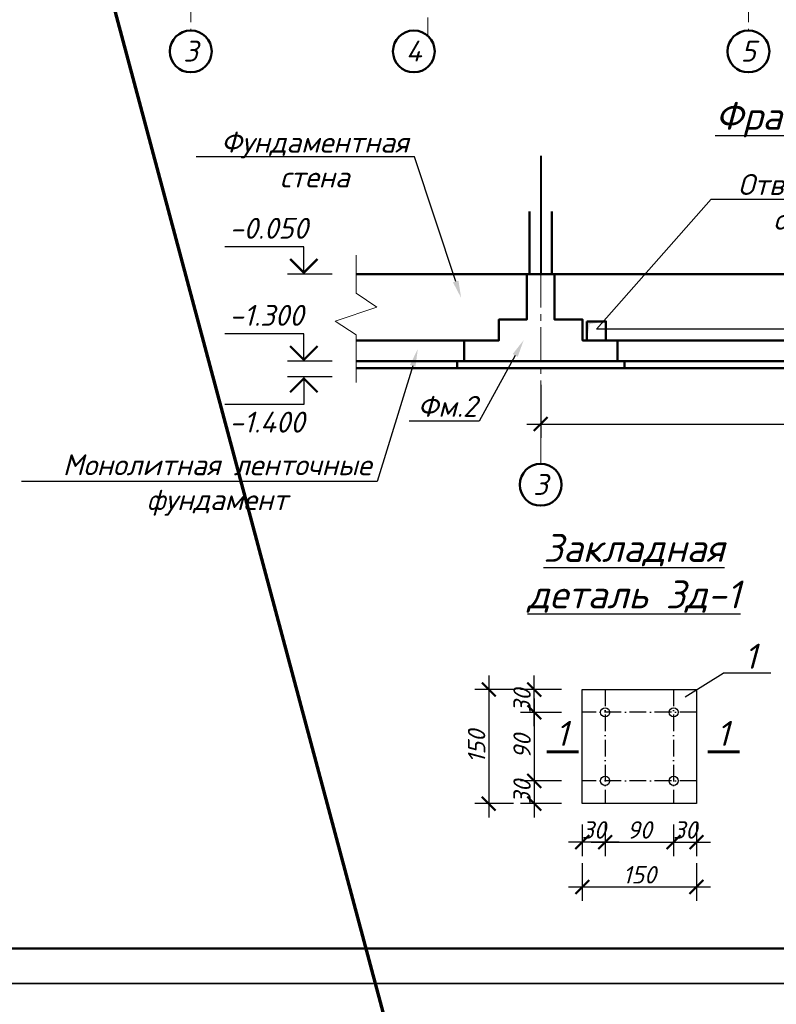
# Model space of a CAD drawing. Header units: millimetres. Extents: x 2063114 to 14983986, y -126020516 to 213791.
# Tile 628 of 656: x 2334465 to 2345319, y -26210 to -12077. Entities that reach past the tile are written whole.
import ezdxf
from ezdxf import colors
from ezdxf.entities.mleader import LeaderData, LeaderLine
from ezdxf.math import Vec2, Vec3

# ---------------------------------------------------------------- set-up
doc = ezdxf.new("R2010")
doc.units = ezdxf.units.MM
doc.linetypes.add('ACAD_ISO10W100', pattern=[18, 12, -3, 0, -3])
doc.linetypes.add('осевая', pattern=[50.8, 31.75, -6.35, 6.35, -6.35])
doc.layers.get('Defpoints').update_dxf_attribs({"color": 6, "lineweight": 35})
for name, color, linetype, lineweight in [('_0', 7, 'Continuous', 20), ('план', 7, 'Continuous', 20), ('сплошная_толстая', 7, 'Continuous', 50)]:
    doc.layers.add(name, color=color, linetype=linetype, lineweight=lineweight)
doc.layers.add('пунктир', color=1, linetype='ACAD_ISO10W100')
doc.layers.add('Размеры', color=28, linetype='Continuous')
doc.styles.add('GOST 2.304', font='isocpeur.ttf', dxfattribs={"oblique": 15})
doc.styles.add('V@ler@Live', font='isocpeui.ttf')
doc.dimstyles.new('Standard 2304', dxfattribs={"dimtxt": 250, "dimasz": 200, "dimexe": 200, "dimexo": 300, "dimgap": 50, "dimtad": 1, "dimdec": 0, "dimzin": 0, "dimdsep": 46, "dimtxsty": 'GOST 2.304', "dimblk": 'ARCHTICK', "dimcen": 10, "dimdle": 200, "dimclrd": 256, "dimclre": 256, "dimclrt": 256, "dimadec": 0, "dimazin": 0, "dimtfac": 1, "dimtdec": 0, "dimtofl": 0, "dimtmove": 0, "dimatfit": 3, "dimldrblk": 'ARCHTICK', "dimfxl": 1, "dimtolj": 1, "dimtzin": 0, "dimlwd": -1, "dimarcsym": 0})

# ---------------------------------------------------------------- blocks, each defined once
blk = doc.blocks.new('_ArchTick')
at = {"color": 0, "linetype": 'ByBlock', "const_width": 0.15}
blk.add_lwpolyline([(-0.5, -0.5), (0.5, 0.5)], dxfattribs=at)
blk = doc.blocks.new('*D3636')
at = {"layer": 'Defpoints', "color": 0, "transparency": 16777216}
for p in [(2342536, -23329), (2342863, -23329), (2342536, -23882)]:
    blk.add_point(p, dxfattribs=at)
at = {"layer": 'Размеры', "color": 5, "lineweight": -2, "transparency": 16777216}
for p, q in [((2342536, -23629), (2342536, -24082)), ((2342863, -23629), (2342863, -24082))]:
    blk.add_line(p, q, dxfattribs=at)
at = {"layer": 'Размеры', "color": 5, "transparency": 16777216}
blk.add_line((2343063, -23882), (2342336, -23882), dxfattribs=at)
at = {"layer": 'Размеры', "color": 5, "transparency": 16777216, "xscale": 200, "yscale": 200, "zscale": 200, "rotation": 180}
blk.add_blockref('_ArchTick', (2342536, -23882), dxfattribs=at)
at = {"layer": 'Размеры', "color": 5, "transparency": 16777216, "xscale": 200, "yscale": 200, "zscale": 200}
blk.add_blockref('_ArchTick', (2342863, -23882), dxfattribs=at)
at = {"layer": 'Размеры', "color": 5, "transparency": 16777216, "insert": (2342699, -23707), "char_height": 250, "attachment_point": 5, "style": 'GOST 2.304'}
blk.add_mtext('\\A1;30', dxfattribs=at)
blk = doc.blocks.new('*D3637')
at = {"layer": 'Defpoints', "color": 0, "transparency": 16777216}
for p in [(2342863, -23329), (2343846, -23329), (2343846, -23882)]:
    blk.add_point(p, dxfattribs=at)
at = {"layer": 'Размеры', "color": 5, "lineweight": -2, "transparency": 16777216}
for p, q in [((2342863, -23629), (2342863, -24082)), ((2343846, -23629), (2343846, -24082))]:
    blk.add_line(p, q, dxfattribs=at)
at = {"layer": 'Размеры', "color": 5, "transparency": 16777216}
blk.add_line((2342663, -23882), (2344046, -23882), dxfattribs=at)
at = {"layer": 'Размеры', "color": 5, "transparency": 16777216, "xscale": 200, "yscale": 200, "zscale": 200, "rotation": 180}
blk.add_blockref('_ArchTick', (2342863, -23882), dxfattribs=at)
at = {"layer": 'Размеры', "color": 5, "transparency": 16777216, "xscale": 200, "yscale": 200, "zscale": 200}
blk.add_blockref('_ArchTick', (2343846, -23882), dxfattribs=at)
at = {"layer": 'Размеры', "color": 5, "transparency": 16777216, "insert": (2343355, -23707), "char_height": 250, "attachment_point": 5, "style": 'GOST 2.304'}
blk.add_mtext('\\A1;90', dxfattribs=at)
blk = doc.blocks.new('*D3638')
at = {"layer": 'Defpoints', "color": 0, "transparency": 16777216}
for p in [(2343846, -23329), (2344174, -23329), (2344174, -23882)]:
    blk.add_point(p, dxfattribs=at)
at = {"layer": 'Размеры', "color": 5, "lineweight": -2, "transparency": 16777216}
for p, q in [((2343846, -23629), (2343846, -24082)), ((2344174, -23629), (2344174, -24082))]:
    blk.add_line(p, q, dxfattribs=at)
at = {"layer": 'Размеры', "color": 5, "transparency": 16777216}
blk.add_line((2343646, -23882), (2344374, -23882), dxfattribs=at)
at = {"layer": 'Размеры', "color": 5, "transparency": 16777216, "xscale": 200, "yscale": 200, "zscale": 200, "rotation": 180}
blk.add_blockref('_ArchTick', (2343846, -23882), dxfattribs=at)
at = {"layer": 'Размеры', "color": 5, "transparency": 16777216, "xscale": 200, "yscale": 200, "zscale": 200}
blk.add_blockref('_ArchTick', (2344174, -23882), dxfattribs=at)
at = {"layer": 'Размеры', "color": 5, "transparency": 16777216, "insert": (2344010, -23707), "char_height": 250, "attachment_point": 5, "style": 'GOST 2.304'}
blk.add_mtext('\\A1;30', dxfattribs=at)
blk = doc.blocks.new('*D3622')
at = {"layer": 'Defpoints', "color": 0, "transparency": 16777216}
for p in [(2342536, -23882), (2344174, -23882), (2344174, -24525)]:
    blk.add_point(p, dxfattribs=at)
at = {"layer": 'Размеры', "color": 5, "lineweight": -2, "transparency": 16777216}
for p, q in [((2342536, -24182), (2342536, -24725)), ((2344174, -24182), (2344174, -24725))]:
    blk.add_line(p, q, dxfattribs=at)
at = {"layer": 'Размеры', "color": 5, "transparency": 16777216}
blk.add_line((2342336, -24525), (2344374, -24525), dxfattribs=at)
at = {"layer": 'Размеры', "color": 5, "transparency": 16777216, "xscale": 200, "yscale": 200, "zscale": 200, "rotation": 180}
blk.add_blockref('_ArchTick', (2342536, -24525), dxfattribs=at)
at = {"layer": 'Размеры', "color": 5, "transparency": 16777216, "xscale": 200, "yscale": 200, "zscale": 200}
blk.add_blockref('_ArchTick', (2344174, -24525), dxfattribs=at)
at = {"layer": 'Размеры', "color": 5, "transparency": 16777216, "insert": (2343355, -24350), "char_height": 250, "attachment_point": 5, "style": 'GOST 2.304'}
blk.add_mtext('\\A1;150', dxfattribs=at)
blk = doc.blocks.new('*D3623')
at = {"layer": 'Defpoints', "color": 0, "transparency": 16777216}
for p in [(2341847, -21691), (2342536, -21691), (2342536, -22019)]:
    blk.add_point(p, dxfattribs=at)
at = {"layer": 'Размеры', "color": 5, "transparency": 16777216}
blk.add_line((2341847, -22219), (2341847, -21491), dxfattribs=at)
at = {"layer": 'Размеры', "color": 5, "lineweight": -2, "transparency": 16777216}
for p, q in [((2342236, -21691), (2341647, -21691)), ((2342236, -22019), (2341647, -22019))]:
    blk.add_line(p, q, dxfattribs=at)
at = {"layer": 'Размеры', "color": 5, "transparency": 16777216, "xscale": 200, "yscale": 200, "zscale": 200}
for p, rotation in [((2341847, -21691), 90), ((2341847, -22019), 270)]:
    blk.add_blockref('_ArchTick', p, dxfattribs=dict(at, rotation=rotation))
at = {"layer": 'Размеры', "color": 5, "transparency": 16777216, "insert": (2341672, -21855), "char_height": 250, "attachment_point": 5, "rotation": 90, "style": 'GOST 2.304'}
blk.add_mtext('\\A1;30', dxfattribs=at)
blk = doc.blocks.new('*D3624')
at = {"layer": 'Defpoints', "color": 0, "transparency": 16777216}
for p in [(2342536, -22019), (2341847, -23002), (2342536, -23002)]:
    blk.add_point(p, dxfattribs=at)
at = {"layer": 'Размеры', "color": 5, "transparency": 16777216}
blk.add_line((2341847, -21819), (2341847, -23202), dxfattribs=at)
at = {"layer": 'Размеры', "color": 5, "lineweight": -2, "transparency": 16777216}
for p, q in [((2342236, -22019), (2341647, -22019)), ((2342236, -23002), (2341647, -23002))]:
    blk.add_line(p, q, dxfattribs=at)
at = {"layer": 'Размеры', "color": 5, "transparency": 16777216, "xscale": 200, "yscale": 200, "zscale": 200}
for p, rotation in [((2341847, -22019), 90), ((2341847, -23002), 270)]:
    blk.add_blockref('_ArchTick', p, dxfattribs=dict(at, rotation=rotation))
at = {"layer": 'Размеры', "color": 5, "transparency": 16777216, "insert": (2341672, -22510), "char_height": 250, "attachment_point": 5, "rotation": 90, "style": 'GOST 2.304'}
blk.add_mtext('\\A1;90', dxfattribs=at)
blk = doc.blocks.new('*D3625')
at = {"layer": 'Defpoints', "color": 0, "transparency": 16777216}
for p in [(2342536, -23002), (2341847, -23329), (2342536, -23329)]:
    blk.add_point(p, dxfattribs=at)
at = {"layer": 'Размеры', "color": 5, "transparency": 16777216}
blk.add_line((2341847, -22802), (2341847, -23529), dxfattribs=at)
at = {"layer": 'Размеры', "color": 5, "lineweight": -2, "transparency": 16777216}
for p, q in [((2342236, -23002), (2341647, -23002)), ((2342236, -23329), (2341647, -23329))]:
    blk.add_line(p, q, dxfattribs=at)
at = {"layer": 'Размеры', "color": 5, "transparency": 16777216, "xscale": 200, "yscale": 200, "zscale": 200}
for p, rotation in [((2341847, -23002), 90), ((2341847, -23329), 270)]:
    blk.add_blockref('_ArchTick', p, dxfattribs=dict(at, rotation=rotation))
at = {"layer": 'Размеры', "color": 5, "transparency": 16777216, "insert": (2341672, -23165), "char_height": 250, "attachment_point": 5, "rotation": 90, "style": 'GOST 2.304'}
blk.add_mtext('\\A1;30', dxfattribs=at)
blk = doc.blocks.new('*D3626')
at = {"layer": 'Defpoints', "color": 0, "transparency": 16777216}
for p in [(2341847, -21691), (2341194, -23329), (2341847, -23329)]:
    blk.add_point(p, dxfattribs=at)
at = {"layer": 'Размеры', "color": 5, "transparency": 16777216}
blk.add_line((2341194, -21491), (2341194, -23529), dxfattribs=at)
at = {"layer": 'Размеры', "color": 5, "lineweight": -2, "transparency": 16777216}
for p, q in [((2341547, -21691), (2340994, -21691)), ((2341547, -23329), (2340994, -23329))]:
    blk.add_line(p, q, dxfattribs=at)
at = {"layer": 'Размеры', "color": 5, "transparency": 16777216, "xscale": 200, "yscale": 200, "zscale": 200}
for p, rotation in [((2341194, -21691), 90), ((2341194, -23329), 270)]:
    blk.add_blockref('_ArchTick', p, dxfattribs=dict(at, rotation=rotation))
at = {"layer": 'Размеры', "color": 5, "transparency": 16777216, "insert": (2341019, -22510), "char_height": 250, "attachment_point": 5, "rotation": 90, "style": 'GOST 2.304'}
blk.add_mtext('\\A1;150', dxfattribs=at)
blk = doc.blocks.new('*D3646')
at = {"layer": 'Defpoints', "color": 0, "ltscale": 150, "transparency": 16777216}
for p in [(2341939, -17019), (2349939, -17019), (2349939, -17880)]:
    blk.add_point(p, dxfattribs=at)
at = {"layer": 'Размеры', "lineweight": -2, "ltscale": 150, "transparency": 16777216}
for p, q in [((2341939, -17319), (2341939, -18080)), ((2349939, -17319), (2349939, -18080))]:
    blk.add_line(p, q, dxfattribs=at)
at = {"layer": 'Размеры', "ltscale": 150, "transparency": 16777216}
blk.add_line((2341739, -17880), (2350139, -17880), dxfattribs=at)
at = {"layer": 'Размеры', "ltscale": 150, "transparency": 16777216, "xscale": 200, "yscale": 200, "zscale": 200, "rotation": 180}
blk.add_blockref('_ArchTick', (2341939, -17880), dxfattribs=at)
at = {"layer": 'Размеры', "ltscale": 150, "transparency": 16777216, "xscale": 200, "yscale": 200, "zscale": 200}
blk.add_blockref('_ArchTick', (2349939, -17880), dxfattribs=at)
at = {"layer": 'Размеры', "ltscale": 150, "transparency": 16777216, "insert": (2345939, -17705), "char_height": 250, "attachment_point": 5, "style": 'GOST 2.304'}
blk.add_mtext('\\A1;8000', dxfattribs=at)
blk = doc.blocks.new('ЦУАУКПКРО')
at = {"color": 5}
blk.add_line((-361, 0), (210, 0), dxfattribs=at)
blk.add_lwpolyline([(0, 0), (0, 350), (1007, 350)], dxfattribs=at)
at = {"color": 5, "const_width": 28}
blk.add_lwpolyline([(-175, 195), (0, 20), (175, 195)], dxfattribs=at)

msp = doc.modelspace()

# ---------------------------------------------------------------- linework, layer by layer
for p in [(2344011.99105, -21797.89957), (2345239.65595, -21455.93852)]:
    msp.add_line(p, (2344557.91948, -21455.93852))
at = {"linetype": 'ACAD_ISO10W100', "ltscale": 20}
for p, q in [((2342863.31334, -21690.89359), (2342863.31334, -23329.15794)), ((2343846.27195, -21690.89359), (2343846.27195, -23329.15794)), ((2344173.92482, -22018.54646), (2342535.66047, -22018.54646)), ((2344173.92482, -23001.50507), (2342535.66047, -23001.50507))]:
    msp.add_line(p, q, dxfattribs=at)
at = {"color": 0}
for points in [[(2317098.69564, 16091.38001), (2376498.69564, 16091.38001), (2376498.69564, -25908.61999), (2317098.69564, -25908.61999)], [(2317098.69564, -25908.61999), (2376498.69564, -25908.61999), (2376498.69564, -67908.61999), (2317098.69564, -67908.61999)]]:
    msp.add_lwpolyline(points, close=True, dxfattribs=at)
at = {"ltscale": 100}
for points in [[(2317098.69574, 16091.38001), (2376498.69574, 16091.38001), (2376498.69574, -25908.61999), (2317098.69574, -25908.61999)], [(2317098.69574, -25908.61999), (2376498.69574, -25908.61999), (2376498.69574, -67908.61999), (2317098.69574, -67908.61999)]]:
    msp.add_lwpolyline(points, close=True, dxfattribs=at)
at = {"color": 1, "linetype": 'ByBlock', "lineweight": 40, "ltscale": 100}
msp.add_lwpolyline([(2341938.92146, -14030.00617), (2341938.92843, -15730.00617)], dxfattribs=at)
at = {"color": 5, "lineweight": 50}
for points in [[(2341778.93378, -14830.00617), (2341778.93378, -15730.00617)], [(2342098.93378, -15730.00617), (2342098.93378, -14830.00617)]]:
    msp.add_lwpolyline(points, dxfattribs=at)
at = {"lineweight": 30}
msp.add_lwpolyline([(2342535.66047, -21690.89359), (2344173.92482, -21690.89359), (2344173.92482, -23329.15794), (2342535.66047, -23329.15794)], close=True, dxfattribs=at)
for points in [[(2342024.73585, -22586.53209, 45.8714, 45.8714, 0), (2342483.44987, -22586.53209, 45.8714, 45.8714, 0), (2342330.54519, -22586.53209, 0, 0, 0)], [(2344334.32453, -22586.53209, 45.8714, 45.8714, 0), (2344793.03855, -22586.53209, 45.8714, 45.8714, 0), (2344640.13387, -22586.53209, 0, 0, 0)]]:
    msp.add_lwpolyline(points, format="xyseb")
for centre in [(2342863.31334, -22018.54646), (2343846.27195, -22018.54646), (2342863.31334, -23001.50507), (2343846.27195, -23001.50507)]:
    msp.add_circle(centre, 65.53057, dxfattribs=at)
at = {"layer": '_0', "lineweight": 70}
msp.add_line((2317098.69585, 58091.38001), (2384498.69554, -193908.61999), dxfattribs=at)
at = {"layer": '_0'}
msp.add_lwpolyline([(2339290.52574, -15458.19631), (2339290.52574, -16001.81602), (2339590.52574, -16201.81602), (2338990.52574, -16401.81602), (2339290.52574, -16601.81602), (2339290.52574, -17284.35532)], dxfattribs=at)
msp.add_solid([(2342602.69351, -16680.00617), (2342602.69351, -16407.00617), (2342641.30154, -16445.6142), (2342875.69351, -16407.00617)], dxfattribs=at)
at = {"layer": 'план', "color": 0, "lineweight": 50}
msp.add_lwpolyline([(2319098.69564, 15591.38001), (2375998.69564, 15591.38001), (2375998.69564, -25408.61999), (2319098.69564, -25408.61999)], close=True, dxfattribs=at)
at = {"layer": 'пунктир', "linetype": 'осевая', "lineweight": 9, "ltscale": 15}
for p, q in [((2336919.14943, 10463.06115), (2336919.14943, -12231.96248)), ((2344919.14943, 10463.06115), (2344919.14943, -12231.96247)), ((2340319.14943, -2136.93885), (2340319.14943, -12308.35568)), ((2341938.93378, -15730.00617), (2341938.93378, -18452.08019))]:
    msp.add_line(p, q, dxfattribs=at)
at = {"layer": 'сплошная_толстая', "ltscale": 150}
for p, q in [((2352587.34182, -16980.00617), (2339290.52574, -16980.00617)), ((2352587.34182, -17080.00617), (2339290.52574, -17080.00617))]:
    msp.add_line(p, q, dxfattribs=at)
for points in [[(2352587.34182, -16680.00617), (2350538.93378, -16680.00617), (2350538.93378, -16380.00617), (2350138.93378, -16380.00617), (2350138.93378, -15730.00617), (2349738.93378, -15730.00617), (2349738.93378, -16380.00617), (2349338.93378, -16380.00617), (2349338.93378, -16680.00617), (2342538.93378, -16680.00617), (2342538.93378, -16380.00617), (2342138.93378, -16380.00617), (2342138.93378, -15730.00617), (2341738.93378, -15730.00617), (2341738.93378, -16380.00617), (2341338.93378, -16380.00617), (2341338.93378, -16680.00617), (2339290.52574, -16680.00617)], [(2352587.34182, -15730.00617), (2349218.93378, -15730.00617), (2349218.93378, -16030.00617), (2348318.93378, -16030.00617), (2348318.93378, -15730.00617), (2339290.52574, -15730.00617)], [(2342538.93378, -16680.00617), (2343038.93378, -16680.00617), (2343038.93378, -16980.00617), (2340838.93378, -16980.00617), (2340838.93378, -16680.00617), (2341338.93378, -16680.00617)]]:
    msp.add_lwpolyline(points, dxfattribs=at)
for points in [[(2342602.69351, -16407.00617), (2342875.69351, -16407.00617), (2342875.69351, -16680.00617), (2342602.69351, -16680.00617)], [(2340738.93378, -16980.00617), (2343138.93378, -16980.00617), (2343138.93378, -17080.00617), (2340738.93378, -17080.00617)]]:
    msp.add_lwpolyline(points, close=True, dxfattribs=at)
at = {"layer": 'сплошная_толстая', "color": 0, "ltscale": 150}
for centre in [(2336919.14943, -12531.96248), (2340119.14943, -12531.96248), (2344919.14943, -12531.96247), (2341938.93378, -18752.08019)]:
    msp.add_circle(centre, 300, dxfattribs=at)

# ---------------------------------------------------------------- block references
at = {"xscale": -1.1249999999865, "yscale": 1.1249999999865, "zscale": 1.1249999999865}
for p in [(2338541.13685, -15730.33069), (2338541.13685, -16980.33069)]:
    msp.add_blockref('ЦУАУКПКРО', p, dxfattribs=at)
at = {"xscale": 1.1249999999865, "yscale": 1.1249999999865, "zscale": 1.1249999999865, "rotation": 180}
msp.add_blockref('ЦУАУКПКРО', (2338541.13685, -17204.68165), dxfattribs=at)

# ---------------------------------------------------------------- texts
at = {"color": 0, "ltscale": 150, "insert": (2346151.58963, -13257.09767), "char_height": 400, "width": 3774.1993441, "attachment_point": 2, "style": 'V@ler@Live'}
msp.add_mtext('{\\fISOCPEUR|b1|i1|c204|p34;\\L\\C256;Фрагмент №1}', dxfattribs=at)
at = {"style": 'V@ler@Live'}
for s, insert, char_height, width, attachment_point in [('-0.050', (2337471.4681, -14920.68651), 300, 719.9188898, 1), ('-1.300', (2337471.4681, -16170.68651), 300, 719.9188898, 1), ('-1.400', (2337471.4681, -17703.28911), 300, 719.9188898, 1), ('{\\fISOCPEUR|b1|i1|c204|p34;\\LЗакладная деталь Зд-1}', (2343275.9472, -19459.3078), 400, 4279.6985036, 2)]:
    msp.add_mtext(s, dxfattribs=dict(at, insert=insert, char_height=char_height, width=width, attachment_point=attachment_point))
at = {"color": 0, "char_height": 360, "attachment_point": 5, "style": 'V@ler@Live'}
for insert in [(2344949.41939, -21213.40379), (2342242.23523, -22320.98046), (2344551.8239, -22320.98046)]:
    msp.add_mtext('1', dxfattribs=dict(at, insert=insert))
at = {"layer": 'сплошная_толстая', "color": 0, "ltscale": 150, "char_height": 300, "width": 255.0496237, "attachment_point": 2, "style": 'GOST 2.304'}
for s, insert in [('3', (2336917.07249, -12377.94832)), ('4', (2340117.07249, -12377.94832)), ('5', (2344917.07249, -12377.94832)), ('3', (2341936.85684, -18598.06603))]:
    msp.add_mtext(s, dxfattribs=dict(at, insert=insert))

# ---------------------------------------------------------------- dimensions: what is measured, and where the dimension line sits
at = {"layer": 'Размеры', "ltscale": 150}
dim = msp.add_linear_dim(base=(2349938.93378, -17879.72286), p1=(2341938.93378, -17019.44802), p2=(2349938.93378, -17019.44802), dimstyle='Standard 2304', override={"dimtmove": 1, "dimfxl": 1200, "dimfxlon": 1}, dxfattribs=at)
dim.commit()
dim.dimension.update_dxf_attribs({"geometry": '*D3646', "text_midpoint": (2345938.93378, -17704.72286)})
at = {"layer": 'Размеры', "color": 5}
for base, p1, p2, text, picture, middle in [((2341194.33813, -23329.15794), (2341846.63228, -21690.89359), (2341846.63228, -23329.15794), '150', '*D3626', (2341019.33813, -22510.02576)), ((2341846.63228, -23001.50507), (2342535.66047, -22018.54646), (2342535.66047, -23001.50507), '90', '*D3624', (2341671.63228, -22510.02576))]:
    dim = msp.add_linear_dim(base=base, p1=p1, p2=p2, angle=270, text=text, dimstyle='Standard 2304', override={"dimclrd": 5, "dimclre": 5, "dimclrt": 5, "dimtmove": 1, "dimfxl": 1200, "dimfxlon": 1}, dxfattribs=at)
    dim.commit()
    dim.dimension.update_dxf_attribs({"geometry": picture, "text_midpoint": middle})
for base, p1, p2, picture, middle in [((2341846.63228, -21690.89359), (2342535.66047, -22018.54646), (2342535.66047, -21690.89359), '*D3623', (2341846.63228, -21854.72002)), ((2341846.63228, -23329.15794), (2342535.66047, -23001.50507), (2342535.66047, -23329.15794), '*D3625', (2341846.63228, -23165.3315))]:
    dim = msp.add_linear_dim(base=base, p1=p1, p2=p2, angle=270, text='30', dimstyle='Standard 2304', override={"dimclrd": 5, "dimclre": 5, "dimclrt": 5, "dimtmove": 1, "dimfxl": 1200, "dimfxlon": 1}, dxfattribs=at)
    dim.commit()
    dim.dimension.update_dxf_attribs({"geometry": picture, "text_midpoint": middle, "dimtype": 160})
for base, p1, p2, picture, middle in [((2342535.66047, -23881.5026), (2342863.31334, -23329.15794), (2342535.66047, -23329.15794), '*D3636', (2342699.4869, -23881.5026)), ((2344173.92482, -23881.5026), (2343846.27195, -23329.15794), (2344173.92482, -23329.15794), '*D3638', (2344010.09838, -23881.5026))]:
    dim = msp.add_linear_dim(base=base, p1=p1, p2=p2, text='30', dimstyle='Standard 2304', override={"dimclrd": 5, "dimclre": 5, "dimclrt": 5, "dimtmove": 1, "dimfxl": 1200, "dimfxlon": 1}, dxfattribs=at)
    dim.commit()
    dim.dimension.update_dxf_attribs({"geometry": picture, "text_midpoint": middle, "dimtype": 160})
for base, p1, p2, text, picture, middle in [((2343846.27195, -23881.5026), (2342863.31334, -23329.15794), (2343846.27195, -23329.15794), '90', '*D3637', (2343354.79264, -23706.5026)), ((2344173.92482, -24525.23577), (2342535.66047, -23881.5026), (2344173.92482, -23881.5026), '150', '*D3622', (2343354.79264, -24350.23577))]:
    dim = msp.add_linear_dim(base=base, p1=p1, p2=p2, text=text, dimstyle='Standard 2304', override={"dimclrd": 5, "dimclre": 5, "dimclrt": 5, "dimtmove": 1, "dimfxl": 1200, "dimfxlon": 1}, dxfattribs=at)
    dim.commit()
    dim.dimension.update_dxf_attribs({"geometry": picture, "text_midpoint": middle})

# ---------------------------------------------------------------- leaders
at = {"color": 5, "ltscale": 100}
ml = msp.add_multileader_mtext('Standard', dxfattribs=at)
ml.set_content('{\\C0;Фундаментная \\Pстена}', color=5, style='V@ler@Live')
ml.set_leader_properties()
ml.build(insert=Vec2(0, 0))
ml.multileader.update_dxf_attribs({"text_left_attachment_type": 6, "text_right_attachment_type": 6, "arrow_head_size": 250})
ctx = ml.context
ctx.base_point, ctx.char_height, ctx.arrow_head_size, ctx.landing_gap_size, ctx.plane_origin = Vec3(2337273.62531, -14044.38254), 300, 250, 20, Vec3(2330880.95247, -13436.40688)
ctx.left_attachment, ctx.right_attachment, ctx.text_align_type = 6, 6, 1
notes = []
notes.append((ctx, [(1, (1, 1, 0), (2340130.71622, -14044.38254), (-1, 0), 8, [(0, [(2340798.09254, -16070.88517)], 0, [])])]))
ctx.mtext.insert, ctx.mtext.alignment, ctx.mtext.flow_direction = Vec3(2338698.17076, -13684.38254), 2, 5
ml = msp.add_multileader_mtext('Standard', dxfattribs=at)
ml.set_content('{\\C256; Отв."ВК"273x273\\Pотм.-1.000}', color=5, style='V@ler@Live')
ml.set_leader_properties()
ml.build(insert=Vec2(0, 0))
ml.multileader.update_dxf_attribs({"text_left_attachment_type": 6, "text_right_attachment_type": 6, "arrow_head_size": 250})
ctx = ml.context
ctx.base_point, ctx.char_height, ctx.arrow_head_size, ctx.landing_gap_size, ctx.plane_origin = Vec3(2344392.59333, -14652.00904), 300, 250, 20, Vec3(2337999.92048, -14044.03338)
ctx.left_attachment, ctx.right_attachment, ctx.text_align_type = 6, 6, 1
notes.append((ctx, [(0, (1, 1, 0), (2344384.59333, -14652.00904), (1, 0), 8, [(1, [(2345851.16349, -16516.49918), (2342739.19351, -16516.4992)], 0, [])])]))
ctx.mtext.insert, ctx.mtext.alignment, ctx.mtext.flow_direction = Vec3(2346184.97969, -14292.00904), 2, 5
ml = msp.add_multileader_mtext('Standard', dxfattribs=at)
ml.set_content('{\\C256;Фм.2}', color=5, style='V@ler@Live')
ml.set_leader_properties()
ml.build(insert=Vec2(0, 0))
ml.multileader.update_dxf_attribs({"text_left_attachment_type": 6, "text_right_attachment_type": 6, "arrow_head_size": 250})
ctx = ml.context
ctx.base_point, ctx.char_height, ctx.arrow_head_size, ctx.landing_gap_size, ctx.plane_origin = Vec3(2340154.91057, -17837.03049), 300, 250, 20, Vec3(2345033.8108, -18424.03737)
ctx.left_attachment, ctx.right_attachment, ctx.text_align_type = 6, 6, 2
notes.append((ctx, [(0, (1, 1, 0), (2341054.72875, -17837.03049), (-1, 0), 8, [(0, [(2341694.81192, -16675.65915)], 0, [])])]))
ctx.mtext.insert, ctx.mtext.alignment, ctx.mtext.flow_direction = Vec3(2341026.72875, -17477.03049), 3, 5
ml = msp.add_multileader_mtext('Standard', dxfattribs=at)
ml.set_content('{\\C0;Монолитная ленточные фундамент}', color=5, style='V@ler@Live')
ml.set_leader_properties()
ml.build(insert=Vec2(0, 0))
ml.multileader.update_dxf_attribs({"text_left_attachment_type": 6, "text_right_attachment_type": 6, "arrow_head_size": 250})
ctx = ml.context
ctx.base_point, ctx.char_height, ctx.arrow_head_size, ctx.landing_gap_size, ctx.plane_origin = Vec3(2335008.05548, -18705.34319), 300, 250, 20, Vec3(2330344.70082, -18097.36753)
ctx.left_attachment, ctx.right_attachment, ctx.text_align_type = 6, 6, 1
notes.append((ctx, [(1, (1, 1, 0), (2339594.46457, -18705.34319), (-1, 0), 8, [(0, [(2340176.11756, -16805.34029)], 0, [])])]))
ctx.mtext.insert, ctx.mtext.width, ctx.mtext.alignment, ctx.mtext.flow_direction = Vec3(2337297.26003, -18315.34319), 5025.6845957, 2, 5
for ctx, leaders in notes:
    for number, flags, end, landing, length, lines in leaders:
        leader = LeaderData()
        leader.index, (leader.has_last_leader_line, leader.has_dogleg_vector, leader.attachment_direction) = number, flags
        leader.last_leader_point, leader.dogleg_vector, leader.dogleg_length = Vec3(end), Vec3(landing), length
        for number, points, colour, breaks in lines:
            line = LeaderLine()
            line.index, line.vertices, line.color, line.breaks = number, Vec3.list(points), colors.encode_raw_color(colour), breaks
            leader.lines.append(line)
        ctx.leaders.append(leader)

doc.saveas('drawing.dxf')
